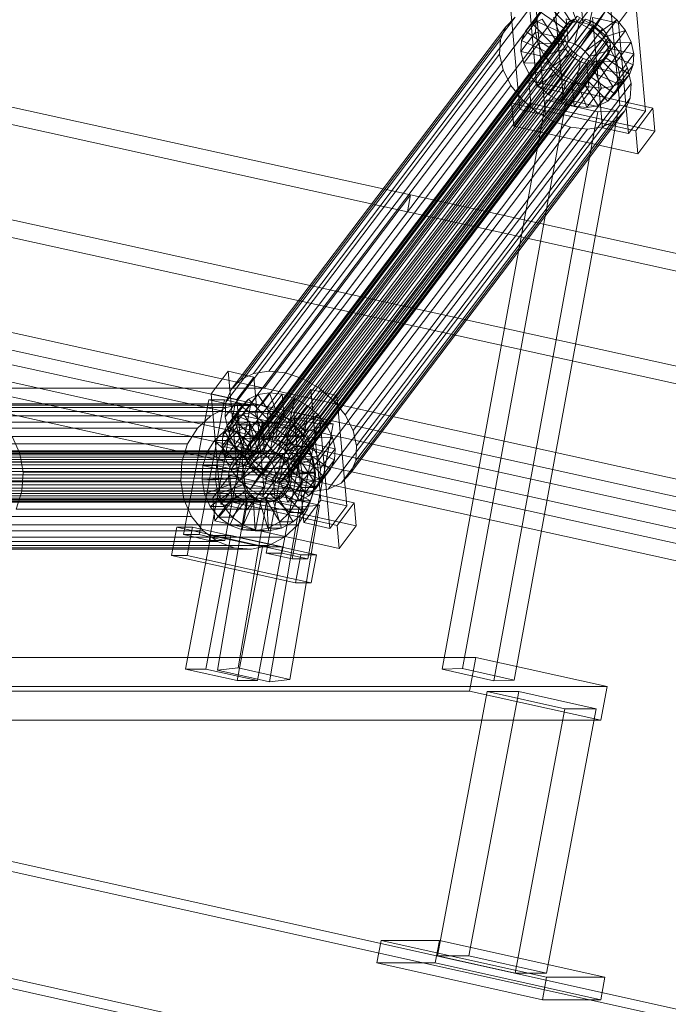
# Model space of a CAD drawing. Header units: millimetres. Extents: x -4738 to 65662, y -68080 to 6847.
# Tile 857 of 1056: x 22537 to 22763, y 1479 to 1823. Entities that reach past the tile are written whole.
import ezdxf

# ---------------------------------------------------------------- set-up
doc = ezdxf.new("R2010")
doc.units = ezdxf.units.MM
doc.layers.add('COTAS_P', color=1, linetype='Continuous', lineweight=0)
doc.layers.add('lateral_C10', color=7, linetype='Continuous', lineweight=0)
doc.dimstyles.new('R19_100', dxfattribs={"dimtxt": 250, "dimasz": 150, "dimexe": 150, "dimexo": 80, "dimgap": 100, "dimtad": 1, "dimtih": 1, "dimtoh": 1, "dimdsep": 46, "dimcen": 0.09, "dimadec": 0, "dimazin": 0, "dimtfac": 1, "dimtdec": 4, "dimtofl": 0, "dimtmove": 0, "dimatfit": 3, "dimfxl": 1, "dimtolj": 1, "dimtzin": 0, "dimarcsym": 0})

# ---------------------------------------------------------------- blocks, each defined once
blk = doc.blocks.new('DIM_R30_4')
at = {"layer": 'COTAS_P'}
for p, q in [((15248.37, 1279.09), (24311.82, 4109.09)), ((24311.82, 4109.09), (24155.23, 4107.34)), ((24311.82, 4109.09), (24182.05, 4021.43)), ((24580.07, 3250), (24311.82, 4109.09)), ((15248.37, 1279.09), (15378.14, 1366.76)), ((15248.37, 1279.09), (15404.97, 1280.85)), ((15516.62, 420), (15248.37, 1279.09))]:
    blk.add_line(p, q, dxfattribs=at)
blk.add_text('9495 P', height=250, rotation=17.3406, dxfattribs=at).set_placement((19750.29, 2789.55))

msp = doc.modelspace()

# ---------------------------------------------------------------- linework, layer by layer
at = {"layer": 'lateral_C10'}
for p, q in [((21788.789, 1956.452), (22672.842, 1761.469)), ((22671.743, 1755.589), (21787.69, 1950.571)), ((22571.029, 1694.015), (21686.976, 1888.998)), ((22621.826, 1694.015), (21737.773, 1888.998)), ((21685.877, 1883.118), (22569.93, 1688.135)), ((21736.674, 1883.118), (22620.727, 1688.135)), ((22716.857, 1799.168), (22713.381, 1837.683)), ((22722.404, 1835.678), (22725.879, 1797.163)), ((22745.728, 1792.752), (22742.253, 1831.267)), ((22707.43, 1829.813), (22710.905, 1791.298)), ((22720.474, 1827.929), (22715.373, 1821.184)), ((22719.927, 1789.293), (22716.452, 1827.808)), ((22727.366, 1820.838), (22720.474, 1827.929)), ((22728.944, 1821.612), (22723.806, 1829.563)), ((22730.837, 1821.898), (22727.803, 1830.167)), ((22736.676, 1828.196), (22731.575, 1821.45)), ((22732.917, 1821.677), (22732.193, 1829.701)), ((22735.041, 1820.964), (22736.676, 1828.196)), ((22745.323, 1821.393), (22751.275, 1829.263)), ((22751.275, 1829.263), (22754.75, 1790.748)), ((22713.715, 1825.658), (22618.061, 1699.184)), ((22719.059, 1826.466), (22623.404, 1699.992)), ((22724.927, 1825.843), (22629.273, 1699.368)), ((22730.921, 1823.83), (22635.267, 1697.356)), ((22718.035, 1825.377), (22712.933, 1818.632)), ((22718.035, 1825.377), (22716.654, 1822.081)), ((22726.21, 1819.629), (22718.035, 1825.377)), ((22736.632, 1820.566), (22730.921, 1823.83)), ((22740.948, 1825.754), (22735.847, 1819.009)), ((22737.064, 1819.807), (22740.948, 1825.754)), ((22744.717, 1822.542), (22740.948, 1825.754)), ((22709.261, 1823.474), (22613.607, 1696.999)), ((22727.061, 1820.753), (22616.102, 1674.043)), ((22728.216, 1821.962), (22617.257, 1675.251)), ((22729.794, 1822.736), (22618.835, 1676.025)), ((22731.688, 1823.022), (22620.729, 1676.312)), ((22733.767, 1822.801), (22622.808, 1676.091)), ((22735.891, 1822.088), (22624.932, 1675.378)), ((22737.914, 1820.932), (22626.955, 1674.221)), ((22736.632, 1820.566), (22640.978, 1694.091)), ((22709.261, 1823.474), (22706, 1820.062)), ((22716.654, 1822.081), (22711.552, 1815.335)), ((22712.933, 1818.632), (22715.373, 1821.184)), ((22715.373, 1821.184), (22718.704, 1822.818)), ((22715.373, 1821.184), (22722.264, 1814.092)), ((22716.654, 1822.081), (22716.426, 1818.264)), ((22725.556, 1818.067), (22716.654, 1822.081)), ((22718.704, 1822.818), (22723.842, 1814.866)), ((22722.264, 1814.092), (22727.366, 1820.838)), ((22722.701, 1823.422), (22725.736, 1815.153)), ((22723.842, 1814.866), (22728.944, 1821.612)), ((22725.736, 1815.153), (22730.837, 1821.898)), ((22726.21, 1819.629), (22727.366, 1820.838)), ((22727.061, 1820.753), (22726.407, 1819.192)), ((22728.216, 1821.962), (22727.061, 1820.753)), ((22727.091, 1822.956), (22727.815, 1814.932)), ((22727.091, 1822.956), (22731.575, 1821.45)), ((22727.366, 1820.838), (22728.944, 1821.612)), ((22727.815, 1814.932), (22732.917, 1821.677)), ((22729.794, 1822.736), (22728.216, 1821.962)), ((22728.944, 1821.612), (22730.837, 1821.898)), ((22731.575, 1821.45), (22729.939, 1814.219)), ((22729.939, 1814.219), (22735.041, 1820.964)), ((22730.837, 1821.898), (22732.917, 1821.677)), ((22731.575, 1821.45), (22735.847, 1819.009)), ((22732.917, 1821.677), (22735.041, 1820.964)), ((22735.891, 1822.088), (22733.767, 1822.801)), ((22735.041, 1820.964), (22737.064, 1819.807)), ((22737.914, 1820.932), (22735.891, 1822.088)), ((22736.301, 1823.398), (22745.323, 1821.393)), ((22736.301, 1823.398), (22739.776, 1784.883)), ((22741.67, 1816.272), (22736.632, 1820.566)), ((22739.7, 1819.41), (22737.914, 1820.932)), ((22738.849, 1818.286), (22744.717, 1822.542)), ((22744.717, 1822.542), (22739.616, 1815.797)), ((22747.726, 1818.779), (22744.717, 1822.542)), ((22748.798, 1782.878), (22745.323, 1821.393)), ((22706, 1820.062), (22610.346, 1693.587)), ((22615.34, 1670.673), (22726.298, 1817.384)), ((22726.407, 1819.192), (22615.448, 1672.481)), ((22739.7, 1819.41), (22628.741, 1672.7)), ((22741.125, 1817.628), (22630.166, 1670.917)), ((22706, 1820.062), (22704.154, 1815.655)), ((22711.324, 1811.519), (22716.426, 1818.264)), ((22711.552, 1815.335), (22712.933, 1818.632)), ((22712.933, 1818.632), (22721.109, 1812.883)), ((22716.426, 1818.264), (22725.448, 1816.26)), ((22716.426, 1818.264), (22717.366, 1814.189)), ((22720.455, 1811.322), (22725.556, 1818.067)), ((22721.109, 1812.883), (22726.21, 1819.629)), ((22725.448, 1816.26), (22725.556, 1818.067)), ((22725.556, 1818.067), (22726.21, 1819.629)), ((22726.407, 1819.192), (22726.298, 1817.384)), ((22726.298, 1817.384), (22726.744, 1815.453)), ((22731.962, 1813.062), (22737.064, 1819.807)), ((22735.847, 1819.009), (22731.962, 1813.062)), ((22733.748, 1811.541), (22738.849, 1818.286)), ((22735.847, 1819.009), (22739.616, 1815.797)), ((22737.064, 1819.807), (22738.849, 1818.286)), ((22738.849, 1818.286), (22740.275, 1816.504)), ((22741.125, 1817.628), (22739.7, 1819.41)), ((22740.275, 1816.504), (22747.726, 1818.779)), ((22742.093, 1815.706), (22741.125, 1817.628)), ((22747.726, 1818.779), (22742.625, 1812.034)), ((22749.771, 1814.722), (22747.726, 1818.779)), ((22704.154, 1815.655), (22608.5, 1689.181)), ((22726.744, 1815.453), (22615.785, 1668.743)), ((22727.712, 1813.531), (22616.753, 1666.821)), ((22742.093, 1815.706), (22631.134, 1668.995)), ((22742.539, 1813.775), (22631.58, 1667.065)), ((22741.67, 1816.272), (22646.016, 1689.798)), ((22704.154, 1815.655), (22703.85, 1810.554)), ((22711.324, 1811.519), (22711.552, 1815.335)), ((22711.552, 1815.335), (22720.455, 1811.322)), ((22717.366, 1814.189), (22712.264, 1807.444)), ((22725.894, 1814.329), (22717.366, 1814.189)), ((22717.366, 1814.189), (22719.41, 1810.131)), ((22725.448, 1816.26), (22720.347, 1809.514)), ((22720.792, 1807.584), (22725.894, 1814.329)), ((22722.264, 1814.092), (22721.109, 1812.883)), ((22723.842, 1814.866), (22722.264, 1814.092)), ((22725.736, 1815.153), (22723.842, 1814.866)), ((22725.894, 1814.329), (22725.448, 1816.26)), ((22727.815, 1814.932), (22725.736, 1815.153)), ((22726.862, 1812.407), (22725.894, 1814.329)), ((22726.744, 1815.453), (22727.712, 1813.531)), ((22727.712, 1813.531), (22729.138, 1811.749)), ((22729.939, 1814.219), (22727.815, 1814.932)), ((22731.962, 1813.062), (22729.939, 1814.219)), ((22739.616, 1815.797), (22733.748, 1811.541)), ((22735.173, 1809.758), (22740.275, 1816.504)), ((22736.141, 1807.836), (22741.243, 1814.582)), ((22739.616, 1815.797), (22742.625, 1812.034)), ((22740.275, 1816.504), (22741.243, 1814.582)), ((22741.243, 1814.582), (22749.771, 1814.722)), ((22741.243, 1814.582), (22741.688, 1812.651)), ((22745.693, 1811.242), (22741.67, 1816.272)), ((22742.539, 1813.775), (22742.093, 1815.706)), ((22742.431, 1811.968), (22742.539, 1813.775)), ((22749.771, 1814.722), (22744.669, 1807.977)), ((22750.711, 1810.646), (22749.771, 1814.722)), ((22608.195, 1684.079), (22703.85, 1810.554)), ((22729.138, 1811.749), (22618.179, 1665.039)), ((22730.923, 1810.228), (22619.964, 1663.517)), ((22741.777, 1810.406), (22630.818, 1663.696)), ((22742.431, 1811.968), (22631.472, 1665.257)), ((22745.693, 1811.242), (22650.039, 1684.768)), ((22703.85, 1810.554), (22705.106, 1805.105)), ((22720.347, 1809.514), (22711.324, 1811.519)), ((22712.264, 1807.444), (22711.324, 1811.519)), ((22719.41, 1810.131), (22714.309, 1803.386)), ((22726.862, 1812.407), (22719.41, 1810.131)), ((22719.41, 1810.131), (22722.419, 1806.369)), ((22720.455, 1811.322), (22720.347, 1809.514)), ((22721.109, 1812.883), (22720.455, 1811.322)), ((22721.76, 1805.662), (22726.862, 1812.407)), ((22728.287, 1810.625), (22722.419, 1806.369)), ((22723.186, 1803.88), (22728.287, 1810.625)), ((22728.287, 1810.625), (22726.862, 1812.407)), ((22730.073, 1809.103), (22728.287, 1810.625)), ((22729.138, 1811.749), (22730.923, 1810.228)), ((22730.923, 1810.228), (22732.946, 1809.071)), ((22733.748, 1811.541), (22731.962, 1813.062)), ((22735.173, 1809.758), (22733.748, 1811.541)), ((22742.625, 1812.034), (22735.173, 1809.758)), ((22736.479, 1804.098), (22741.58, 1810.844)), ((22736.587, 1805.906), (22741.688, 1812.651)), ((22740.621, 1809.197), (22741.777, 1810.406)), ((22741.58, 1810.844), (22740.926, 1809.282)), ((22741.688, 1812.651), (22741.58, 1810.844)), ((22741.58, 1810.844), (22750.483, 1806.83)), ((22741.688, 1812.651), (22750.711, 1810.646)), ((22741.777, 1810.406), (22742.431, 1811.968)), ((22742.625, 1812.034), (22744.669, 1807.977)), ((22750.711, 1810.646), (22745.609, 1803.901)), ((22748.426, 1805.818), (22745.693, 1811.242)), ((22750.483, 1806.83), (22750.711, 1810.646)), ((22732.946, 1809.071), (22621.987, 1662.361)), ((22735.07, 1808.358), (22624.111, 1661.648)), ((22737.15, 1808.137), (22626.191, 1661.427)), ((22739.043, 1808.423), (22628.084, 1661.713)), ((22740.621, 1809.197), (22629.662, 1662.487)), ((22712.264, 1807.444), (22720.792, 1807.584)), ((22714.309, 1803.386), (22712.264, 1807.444)), ((22720.347, 1809.514), (22720.792, 1807.584)), ((22720.792, 1807.584), (22721.76, 1805.662)), ((22724.971, 1802.358), (22730.073, 1809.103)), ((22730.073, 1809.103), (22726.188, 1803.157)), ((22726.994, 1801.202), (22732.096, 1807.947)), ((22729.118, 1800.489), (22734.22, 1807.234)), ((22732.096, 1807.947), (22730.073, 1809.103)), ((22732.096, 1807.947), (22730.46, 1800.715)), ((22731.198, 1800.268), (22736.299, 1807.013)), ((22734.22, 1807.234), (22732.096, 1807.947)), ((22732.946, 1809.071), (22735.07, 1808.358)), ((22733.091, 1800.554), (22738.193, 1807.299)), ((22736.299, 1807.013), (22734.22, 1807.234)), ((22734.22, 1807.234), (22734.944, 1799.21)), ((22734.669, 1801.328), (22739.771, 1808.073)), ((22735.07, 1808.358), (22737.15, 1808.137)), ((22736.141, 1807.836), (22735.173, 1809.758)), ((22735.825, 1802.537), (22740.926, 1809.282)), ((22744.669, 1807.977), (22736.141, 1807.836)), ((22736.587, 1805.906), (22736.141, 1807.836)), ((22738.193, 1807.299), (22736.299, 1807.013)), ((22736.299, 1807.013), (22739.334, 1798.743)), ((22737.15, 1808.137), (22739.043, 1808.423)), ((22739.771, 1808.073), (22738.193, 1807.299)), ((22738.193, 1807.299), (22743.331, 1799.348)), ((22739.043, 1808.423), (22740.621, 1809.197)), ((22740.926, 1809.282), (22739.771, 1808.073)), ((22739.771, 1808.073), (22746.662, 1800.982)), ((22740.926, 1809.282), (22749.102, 1803.534)), ((22744.669, 1807.977), (22745.609, 1803.901)), ((22750.483, 1806.83), (22745.381, 1800.085)), ((22749.102, 1803.534), (22750.483, 1806.83)), ((22705.106, 1805.105), (22609.452, 1678.631)), ((22748.426, 1805.818), (22652.772, 1679.343)), ((22705.106, 1805.105), (22707.839, 1799.681)), ((22714.309, 1803.386), (22721.76, 1805.662)), ((22717.318, 1799.623), (22714.309, 1803.386)), ((22722.419, 1806.369), (22717.318, 1799.623)), ((22717.318, 1799.623), (22723.186, 1803.88)), ((22721.76, 1805.662), (22723.186, 1803.88)), ((22722.419, 1806.369), (22726.188, 1803.157)), ((22723.186, 1803.88), (22724.971, 1802.358)), ((22735.825, 1802.537), (22736.479, 1804.098)), ((22736.479, 1804.098), (22736.587, 1805.906)), ((22745.381, 1800.085), (22736.479, 1804.098)), ((22745.609, 1803.901), (22736.587, 1805.906)), ((22749.102, 1803.534), (22744, 1796.789)), ((22745.609, 1803.901), (22745.381, 1800.085)), ((22746.662, 1800.982), (22749.102, 1803.534)), ((22749.683, 1800.37), (22748.426, 1805.818)), ((22749.683, 1800.37), (22654.029, 1673.895)), ((22714.005, 1801.374), (22708.053, 1793.504)), ((22757.312, 1791.751), (22714.005, 1801.374)), ((22714.729, 1793.35), (22714.005, 1801.374)), ((22726.188, 1803.157), (22721.087, 1796.412)), ((22721.087, 1796.412), (22724.971, 1802.358)), ((22724.971, 1802.358), (22726.994, 1801.202)), ((22725.359, 1793.97), (22726.994, 1801.202)), ((22730.46, 1800.715), (22725.359, 1793.97)), ((22726.188, 1803.157), (22730.46, 1800.715)), ((22726.994, 1801.202), (22729.118, 1800.489)), ((22729.842, 1792.465), (22729.118, 1800.489)), ((22729.118, 1800.489), (22731.198, 1800.268)), ((22730.46, 1800.715), (22734.944, 1799.21)), ((22731.198, 1800.268), (22733.091, 1800.554)), ((22734.232, 1791.998), (22731.198, 1800.268)), ((22733.091, 1800.554), (22734.669, 1801.328)), ((22738.229, 1792.603), (22733.091, 1800.554)), ((22734.669, 1801.328), (22735.825, 1802.537)), ((22741.561, 1794.236), (22734.669, 1801.328)), ((22744, 1796.789), (22735.825, 1802.537)), ((22746.662, 1800.982), (22741.561, 1794.236)), ((22743.331, 1799.348), (22746.662, 1800.982)), ((22745.381, 1800.085), (22744, 1796.789)), ((22749.378, 1795.268), (22749.683, 1800.37)), ((22707.839, 1799.681), (22612.185, 1673.207)), ((22707.839, 1799.681), (22711.862, 1794.651)), ((22710.905, 1791.298), (22716.857, 1799.168)), ((22716.857, 1799.168), (22725.879, 1797.163)), ((22721.087, 1796.412), (22717.318, 1799.623)), ((22725.879, 1797.163), (22719.927, 1789.293)), ((22725.359, 1793.97), (22721.087, 1796.412)), ((22734.944, 1799.21), (22729.842, 1792.465)), ((22739.334, 1798.743), (22734.232, 1791.998)), ((22734.944, 1799.21), (22739.334, 1798.743)), ((22743.331, 1799.348), (22738.229, 1792.603)), ((22739.334, 1798.743), (22743.331, 1799.348)), ((22744, 1796.789), (22741.561, 1794.236)), ((22711.862, 1794.651), (22616.208, 1668.176)), ((22749.378, 1795.268), (22653.724, 1668.794)), ((22720.125, 1794.508), (22683.852, 1596.007)), ((22690.932, 1596.256), (22727.205, 1794.757)), ((22708.053, 1793.504), (22751.36, 1783.881)), ((22708.053, 1793.504), (22708.777, 1785.48)), ((22708.777, 1785.48), (22714.729, 1793.35)), ((22711.862, 1794.651), (22716.9, 1790.357)), ((22714.729, 1793.35), (22758.036, 1783.727)), ((22727.205, 1794.757), (22720.125, 1794.508)), ((22720.125, 1794.508), (22738.161, 1790.498)), ((22729.842, 1792.465), (22725.359, 1793.97)), ((22745.241, 1790.747), (22727.205, 1794.757)), ((22741.561, 1794.236), (22738.229, 1792.603)), ((22747.532, 1790.861), (22749.378, 1795.268)), ((22716.9, 1790.357), (22621.246, 1663.883)), ((22747.532, 1790.861), (22651.878, 1664.387)), ((22701.888, 1591.997), (22738.161, 1790.498)), ((22708.968, 1592.247), (22745.241, 1790.747)), ((22719.927, 1789.293), (22710.905, 1791.298)), ((22716.9, 1790.357), (22722.611, 1787.093)), ((22734.232, 1791.998), (22729.842, 1792.465)), ((22738.229, 1792.603), (22734.232, 1791.998)), ((22738.161, 1790.498), (22745.241, 1790.747)), ((22739.776, 1784.883), (22745.728, 1792.752)), ((22744.271, 1787.45), (22747.532, 1790.861)), ((22745.728, 1792.752), (22754.75, 1790.748)), ((22754.75, 1790.748), (22748.798, 1782.878)), ((22751.36, 1783.881), (22757.312, 1791.751)), ((22757.312, 1791.751), (22758.036, 1783.727)), ((22722.611, 1787.093), (22626.957, 1660.619)), ((22744.271, 1787.45), (22648.617, 1660.975)), ((22722.611, 1787.093), (22728.605, 1785.081)), ((22739.817, 1785.265), (22744.271, 1787.45)), ((22728.605, 1785.081), (22632.951, 1658.606)), ((22734.474, 1784.457), (22638.82, 1657.983)), ((22739.817, 1785.265), (22644.163, 1658.791)), ((22752.084, 1775.857), (22708.777, 1785.48)), ((22728.605, 1785.081), (22734.474, 1784.457)), ((22734.474, 1784.457), (22739.817, 1785.265)), ((22748.798, 1782.878), (22739.776, 1784.883)), ((22752.084, 1775.857), (22751.36, 1783.881)), ((22758.036, 1783.727), (22752.084, 1775.857)), ((23378.48, 1566.486), (22494.427, 1761.469)), ((22621.826, 1694.015), (22672.842, 1761.469)), ((22672.842, 1761.469), (22671.743, 1755.589)), ((22672.842, 1761.469), (23556.895, 1566.486)), ((22493.328, 1755.589), (23377.381, 1560.606)), ((22671.743, 1755.589), (22620.727, 1688.135)), ((23555.796, 1560.606), (22671.743, 1755.589)), ((22609.225, 1699.966), (22603.273, 1692.096)), ((22618.247, 1697.961), (22609.225, 1699.966)), ((22612.7, 1661.451), (22609.225, 1699.966)), ((22610.346, 1693.587), (22613.607, 1696.999)), ((22612.295, 1690.092), (22618.247, 1697.961)), ((22613.607, 1696.999), (22618.061, 1699.184)), ((22618.061, 1699.184), (22623.404, 1699.992)), ((22618.247, 1697.961), (22621.722, 1659.446)), ((22623.404, 1699.992), (22629.273, 1699.368)), ((22629.273, 1699.368), (22635.267, 1697.356)), ((22635.267, 1697.356), (22640.978, 1694.091)), ((23404.284, 1499.033), (22520.231, 1694.015)), ((22520.231, 1694.015), (22571.029, 1694.015)), ((23455.082, 1499.033), (22571.029, 1694.015)), ((22571.029, 1694.015), (22621.826, 1694.015)), ((22608.5, 1689.181), (22610.346, 1693.587)), ((23505.879, 1499.033), (22621.826, 1694.015)), ((22638.096, 1693.551), (22632.144, 1685.681)), ((22647.118, 1691.546), (22638.096, 1693.551)), ((22641.571, 1655.036), (22638.096, 1693.551)), ((22640.978, 1694.091), (22646.016, 1689.798)), ((22602.519, 1689.994), (22593.661, 1642.969)), ((22599.131, 1642.969), (22607.989, 1689.994)), ((22607.989, 1689.994), (22602.519, 1689.994)), ((22602.519, 1689.994), (22611.537, 1687.989)), ((22603.273, 1692.096), (22612.295, 1690.092)), ((22603.273, 1692.096), (22606.748, 1653.581)), ((22617.007, 1687.989), (22607.989, 1689.994)), ((22616.317, 1690.212), (22611.216, 1683.467)), ((22615.77, 1651.577), (22612.295, 1690.092)), ((22616.317, 1690.212), (22613.878, 1687.66)), ((22619.649, 1691.846), (22614.547, 1685.101)), ((22619.649, 1691.846), (22616.317, 1690.212)), ((22623.209, 1683.121), (22616.317, 1690.212)), ((22623.646, 1692.451), (22618.544, 1685.705)), ((22623.646, 1692.451), (22619.649, 1691.846)), ((22624.787, 1683.895), (22619.649, 1691.846)), ((22628.036, 1691.984), (22622.934, 1685.239)), ((22626.68, 1684.181), (22623.646, 1692.451)), ((22628.036, 1691.984), (22623.646, 1692.451)), ((22632.52, 1690.479), (22627.418, 1683.734)), ((22628.76, 1683.96), (22628.036, 1691.984)), ((22632.52, 1690.479), (22628.036, 1691.984)), ((22630.884, 1683.247), (22632.52, 1690.479)), ((22636.791, 1688.037), (22632.52, 1690.479)), ((22641.166, 1683.676), (22647.118, 1691.546)), ((22647.118, 1691.546), (22650.593, 1653.031)), ((22608.646, 1687.348), (22507.051, 1687.348)), ((22614.639, 1688.605), (22513.044, 1688.605)), ((22569.93, 1688.135), (22519.132, 1688.135)), ((22519.132, 1688.135), (23403.186, 1493.152)), ((22620.727, 1688.135), (22519.132, 1688.135)), ((22620.727, 1688.135), (22569.93, 1688.135)), ((22569.93, 1688.135), (23453.983, 1493.152)), ((22602.679, 1640.964), (22611.537, 1687.989)), ((22608.646, 1687.348), (22603.157, 1684.448)), ((22617.007, 1687.989), (22608.149, 1640.964)), ((22608.195, 1684.079), (22608.5, 1689.181)), ((22614.639, 1688.605), (22608.646, 1687.348)), ((22613.878, 1687.66), (22608.776, 1680.915)), ((22611.537, 1687.989), (22617.007, 1687.989)), ((22613.878, 1687.66), (22612.497, 1684.364)), ((22622.053, 1681.912), (22613.878, 1687.66)), ((22620.727, 1688.135), (22614.639, 1688.605)), ((22620.727, 1688.135), (23504.78, 1493.152)), ((22626.496, 1685.97), (22620.727, 1688.135)), ((22636.791, 1688.037), (22631.69, 1681.292)), ((22632.907, 1682.091), (22636.791, 1688.037)), ((22640.56, 1684.826), (22636.791, 1688.037)), ((22646.016, 1689.798), (22650.039, 1684.768)), ((22603.157, 1684.448), (22501.563, 1684.448)), ((22626.496, 1685.97), (22524.901, 1685.97)), ((22603.157, 1684.448), (22598.546, 1680.103)), ((22612.497, 1684.364), (22607.396, 1677.619)), ((22609.452, 1678.631), (22608.195, 1684.079)), ((22608.776, 1680.915), (22611.216, 1683.467)), ((22611.216, 1683.467), (22614.547, 1685.101)), ((22611.216, 1683.467), (22618.107, 1676.376)), ((22612.497, 1684.364), (22612.269, 1680.548)), ((22621.399, 1680.351), (22612.497, 1684.364)), ((22614.547, 1685.101), (22618.544, 1685.705)), ((22614.547, 1685.101), (22619.686, 1677.15)), ((22618.107, 1676.376), (22623.209, 1683.121)), ((22618.544, 1685.705), (22621.579, 1677.436)), ((22618.544, 1685.705), (22622.934, 1685.239)), ((22619.686, 1677.15), (22624.787, 1683.895)), ((22621.579, 1677.436), (22626.68, 1684.181)), ((22622.053, 1681.912), (22623.209, 1683.121)), ((22631.376, 1683.579), (22622.519, 1636.553)), ((22622.934, 1685.239), (22623.658, 1677.215)), ((22622.934, 1685.239), (22627.418, 1683.734)), ((22623.209, 1683.121), (22624.787, 1683.895)), ((22623.658, 1677.215), (22628.76, 1683.96)), ((22624.787, 1683.895), (22626.68, 1684.181)), ((22627.418, 1683.734), (22625.782, 1676.502)), ((22625.782, 1676.502), (22630.884, 1683.247)), ((22631.552, 1682.255), (22626.496, 1685.97)), ((22626.68, 1684.181), (22628.76, 1683.96)), ((22627.418, 1683.734), (22631.69, 1681.292)), ((22627.989, 1636.553), (22636.847, 1683.579)), ((22628.76, 1683.96), (22630.884, 1683.247)), ((22630.884, 1683.247), (22632.907, 1682.091)), ((22636.847, 1683.579), (22631.376, 1683.579)), ((22631.376, 1683.579), (22640.395, 1681.574)), ((22632.144, 1685.681), (22641.166, 1683.676)), ((22632.144, 1685.681), (22635.619, 1647.166)), ((22634.692, 1680.569), (22640.56, 1684.826)), ((22640.56, 1684.826), (22635.459, 1678.08)), ((22645.865, 1681.574), (22636.847, 1683.579)), ((22643.569, 1681.063), (22640.56, 1684.826)), ((22644.642, 1645.161), (22641.166, 1683.676)), ((22650.039, 1684.768), (22652.772, 1679.343)), ((22598.546, 1680.103), (22496.952, 1680.103)), ((22631.552, 1682.255), (22529.957, 1682.255)), ((22598.546, 1680.103), (22595.128, 1674.61)), ((22607.167, 1673.802), (22612.269, 1680.548)), ((22607.396, 1677.619), (22608.776, 1680.915)), ((22607.966, 1679.107), (22612.072, 1681.276)), ((22608.776, 1680.915), (22616.952, 1675.167)), ((22612.072, 1681.276), (22616.555, 1682.217)), ((22612.072, 1681.276), (22614.983, 1671.789)), ((22616.761, 1681.276), (22612.072, 1681.276)), ((22612.269, 1680.548), (22621.291, 1678.543)), ((22612.269, 1680.548), (22613.209, 1676.472)), ((22616.761, 1681.276), (22612.655, 1679.107)), ((22616.298, 1673.605), (22621.399, 1680.351)), ((22616.555, 1682.217), (22617.107, 1672.235)), ((22621.244, 1682.217), (22616.555, 1682.217)), ((22616.555, 1682.217), (22621.109, 1681.865)), ((22621.244, 1682.217), (22616.761, 1681.276)), ((22619.672, 1671.789), (22616.761, 1681.276)), ((22616.952, 1675.167), (22622.053, 1681.912)), ((22621.109, 1681.865), (22619.264, 1672.068)), ((22625.798, 1681.865), (22621.109, 1681.865)), ((22621.109, 1681.865), (22625.424, 1680.245)), ((22621.795, 1672.235), (22621.244, 1682.217)), ((22625.798, 1681.865), (22621.244, 1682.217)), ((22621.291, 1678.543), (22621.399, 1680.351)), ((22625.424, 1680.245), (22621.308, 1671.301)), ((22621.399, 1680.351), (22622.053, 1681.912)), ((22623.953, 1672.068), (22625.798, 1681.865)), ((22630.113, 1680.245), (22625.424, 1680.245)), ((22625.424, 1680.245), (22629.207, 1677.467)), ((22630.113, 1680.245), (22625.798, 1681.865)), ((22625.997, 1671.301), (22630.113, 1680.245)), ((22627.806, 1675.345), (22632.907, 1682.091)), ((22631.69, 1681.292), (22627.806, 1675.345)), ((22629.591, 1673.824), (22634.692, 1680.569)), ((22633.896, 1677.467), (22630.113, 1680.245)), ((22631.537, 1634.549), (22640.395, 1681.574)), ((22635.551, 1677.246), (22631.552, 1682.255)), ((22631.69, 1681.292), (22635.459, 1678.08)), ((22632.907, 1682.091), (22634.692, 1680.569)), ((22634.692, 1680.569), (22636.118, 1678.787)), ((22636.118, 1678.787), (22643.569, 1681.063)), ((22645.865, 1681.574), (22637.007, 1634.549)), ((22643.569, 1681.063), (22638.468, 1674.317)), ((22640.395, 1681.574), (22645.865, 1681.574)), ((22645.614, 1677.005), (22643.569, 1681.063)), ((22533.957, 1677.246), (22536.626, 1671.283)), ((22635.551, 1677.246), (22533.957, 1677.246)), ((22604.517, 1675.857), (22607.966, 1679.107)), ((22607.167, 1673.802), (22607.396, 1677.619)), ((22607.396, 1677.619), (22616.298, 1673.605)), ((22607.966, 1679.107), (22613.038, 1670.762)), ((22612.655, 1679.107), (22607.966, 1679.107)), ((22613.209, 1676.472), (22608.108, 1669.727)), ((22612.655, 1679.107), (22609.206, 1675.857)), ((22612.185, 1673.207), (22609.452, 1678.631)), ((22617.727, 1670.762), (22612.655, 1679.107)), ((22621.737, 1676.612), (22613.209, 1676.472)), ((22613.209, 1676.472), (22615.253, 1672.415)), ((22621.291, 1678.543), (22616.19, 1671.798)), ((22616.635, 1669.867), (22621.737, 1676.612)), ((22618.107, 1676.376), (22616.952, 1675.167)), ((22619.686, 1677.15), (22618.107, 1676.376)), ((22618.835, 1676.025), (22620.729, 1676.312)), ((22621.579, 1677.436), (22619.686, 1677.15)), ((22620.729, 1676.312), (22622.808, 1676.091)), ((22621.737, 1676.612), (22621.291, 1678.543)), ((22623.658, 1677.215), (22621.579, 1677.436)), ((22622.705, 1674.69), (22621.737, 1676.612)), ((22622.808, 1676.091), (22624.932, 1675.378)), ((22629.207, 1677.467), (22623.099, 1669.985)), ((22625.782, 1676.502), (22623.658, 1677.215)), ((22627.806, 1675.345), (22625.782, 1676.502)), ((22627.788, 1669.985), (22633.896, 1677.467)), ((22633.896, 1677.467), (22629.207, 1677.467)), ((22629.207, 1677.467), (22632.198, 1673.72)), ((22635.459, 1678.08), (22629.591, 1673.824)), ((22631.016, 1672.042), (22636.118, 1678.787)), ((22631.985, 1670.12), (22637.086, 1676.865)), ((22636.887, 1673.72), (22633.896, 1677.467)), ((22635.459, 1678.08), (22638.468, 1674.317)), ((22638.221, 1671.283), (22635.551, 1677.246)), ((22636.118, 1678.787), (22637.086, 1676.865)), ((22637.086, 1676.865), (22645.614, 1677.005)), ((22637.086, 1676.865), (22637.532, 1674.934)), ((22645.614, 1677.005), (22640.512, 1670.26)), ((22646.554, 1672.93), (22645.614, 1677.005)), ((22652.772, 1679.343), (22654.029, 1673.895)), ((22595.128, 1674.61), (22493.533, 1674.61)), ((22595.128, 1674.61), (22593.134, 1668.343)), ((22601.96, 1671.748), (22604.517, 1675.857)), ((22604.517, 1675.857), (22611.404, 1669.222)), ((22609.206, 1675.857), (22604.517, 1675.857)), ((22609.206, 1675.857), (22606.649, 1671.748)), ((22616.19, 1671.798), (22607.167, 1673.802)), ((22608.108, 1669.727), (22607.167, 1673.802)), ((22616.093, 1669.222), (22609.206, 1675.857)), ((22616.208, 1668.176), (22612.185, 1673.207)), ((22622.705, 1674.69), (22615.253, 1672.415)), ((22615.448, 1672.481), (22616.102, 1674.043)), ((22616.102, 1674.043), (22617.257, 1675.251)), ((22616.298, 1673.605), (22616.19, 1671.798)), ((22616.952, 1675.167), (22616.298, 1673.605)), ((22617.257, 1675.251), (22618.835, 1676.025)), ((22617.603, 1667.945), (22622.705, 1674.69)), ((22624.13, 1672.908), (22618.263, 1668.652)), ((22619.029, 1666.163), (22624.13, 1672.908)), ((22624.13, 1672.908), (22622.705, 1674.69)), ((22625.916, 1671.387), (22624.13, 1672.908)), ((22632.198, 1673.72), (22624.516, 1668.21)), ((22624.932, 1675.378), (22626.955, 1674.221)), ((22626.955, 1674.221), (22628.741, 1672.7)), ((22629.591, 1673.824), (22627.806, 1675.345)), ((22628.741, 1672.7), (22630.166, 1670.917)), ((22629.205, 1668.21), (22636.887, 1673.72)), ((22631.016, 1672.042), (22629.591, 1673.824)), ((22638.468, 1674.317), (22631.016, 1672.042)), ((22636.887, 1673.72), (22632.198, 1673.72)), ((22632.198, 1673.72), (22634.195, 1669.259)), ((22632.322, 1666.381), (22637.424, 1673.127)), ((22632.43, 1668.189), (22637.532, 1674.934)), ((22637.424, 1673.127), (22636.769, 1671.565)), ((22638.884, 1669.259), (22636.887, 1673.72)), ((22637.532, 1674.934), (22637.424, 1673.127)), ((22637.424, 1673.127), (22646.326, 1669.114)), ((22637.532, 1674.934), (22646.554, 1672.93)), ((22638.468, 1674.317), (22640.512, 1670.26)), ((22646.554, 1672.93), (22641.452, 1666.184)), ((22646.326, 1669.114), (22646.554, 1672.93)), ((22654.029, 1673.895), (22653.724, 1668.794)), ((22616.875, 1669.222), (22501.213, 1669.222)), ((22618.509, 1670.762), (22502.847, 1670.762)), ((22620.454, 1671.789), (22504.792, 1671.789)), ((22622.577, 1672.235), (22506.915, 1672.235)), ((22624.734, 1672.068), (22509.073, 1672.068)), ((22626.778, 1671.301), (22511.117, 1671.301)), ((22628.57, 1669.985), (22512.908, 1669.985)), ((22536.626, 1671.283), (22537.784, 1664.773)), ((22638.221, 1671.283), (22536.626, 1671.283)), ((22600.469, 1667.06), (22601.96, 1671.748)), ((22601.96, 1671.748), (22610.193, 1667.276)), ((22606.649, 1671.748), (22601.96, 1671.748)), ((22606.649, 1671.748), (22605.158, 1667.06)), ((22614.882, 1667.276), (22606.649, 1671.748)), ((22608.108, 1669.727), (22616.635, 1669.867)), ((22610.152, 1665.669), (22608.108, 1669.727)), ((22615.253, 1672.415), (22610.152, 1665.669)), ((22611.404, 1669.222), (22610.193, 1667.276)), ((22613.038, 1670.762), (22611.404, 1669.222)), ((22611.404, 1669.222), (22616.093, 1669.222)), ((22614.983, 1671.789), (22613.038, 1670.762)), ((22613.038, 1670.762), (22617.727, 1670.762)), ((22614.882, 1667.276), (22616.093, 1669.222)), ((22617.107, 1672.235), (22614.983, 1671.789)), ((22614.983, 1671.789), (22619.672, 1671.789)), ((22615.253, 1672.415), (22618.263, 1668.652)), ((22615.34, 1670.673), (22615.448, 1672.481)), ((22615.785, 1668.743), (22615.34, 1670.673)), ((22616.875, 1669.222), (22615.664, 1667.276)), ((22616.093, 1669.222), (22617.727, 1670.762)), ((22616.19, 1671.798), (22616.635, 1669.867)), ((22616.635, 1669.867), (22617.603, 1667.945)), ((22618.509, 1670.762), (22616.875, 1669.222)), ((22617.107, 1672.235), (22621.795, 1672.235)), ((22619.264, 1672.068), (22617.107, 1672.235)), ((22617.727, 1670.762), (22619.672, 1671.789)), ((22620.454, 1671.789), (22618.509, 1670.762)), ((22619.264, 1672.068), (22623.953, 1672.068)), ((22621.308, 1671.301), (22619.264, 1672.068)), ((22619.672, 1671.789), (22621.795, 1672.235)), ((22622.577, 1672.235), (22620.454, 1671.789)), ((22620.814, 1664.641), (22625.916, 1671.387)), ((22621.308, 1671.301), (22625.997, 1671.301)), ((22623.099, 1669.985), (22621.308, 1671.301)), ((22621.795, 1672.235), (22623.953, 1672.068)), ((22625.916, 1671.387), (22622.032, 1665.44)), ((22624.734, 1672.068), (22622.577, 1672.235)), ((22622.838, 1663.485), (22627.939, 1670.23)), ((22623.099, 1669.985), (22627.788, 1669.985)), ((22624.516, 1668.21), (22623.099, 1669.985)), ((22623.953, 1672.068), (22625.997, 1671.301)), ((22626.778, 1671.301), (22624.734, 1672.068)), ((22624.961, 1662.772), (22630.063, 1669.517)), ((22634.195, 1669.259), (22625.462, 1666.097)), ((22627.939, 1670.23), (22625.916, 1671.387)), ((22625.997, 1671.301), (22627.788, 1669.985)), ((22627.939, 1670.23), (22626.303, 1662.998)), ((22628.57, 1669.985), (22626.778, 1671.301)), ((22627.041, 1662.551), (22632.142, 1669.296)), ((22627.788, 1669.985), (22629.205, 1668.21)), ((22630.063, 1669.517), (22627.939, 1670.23)), ((22629.987, 1668.21), (22628.57, 1669.985)), ((22628.934, 1662.837), (22634.036, 1669.582)), ((22632.142, 1669.296), (22630.063, 1669.517)), ((22630.063, 1669.517), (22630.787, 1661.493)), ((22630.151, 1666.097), (22638.884, 1669.259)), ((22630.166, 1670.917), (22631.134, 1668.995)), ((22630.512, 1663.611), (22635.614, 1670.356)), ((22631.985, 1670.12), (22631.016, 1672.042)), ((22631.668, 1664.82), (22636.769, 1671.565)), ((22640.512, 1670.26), (22631.985, 1670.12)), ((22632.43, 1668.189), (22631.985, 1670.12)), ((22634.036, 1669.582), (22632.142, 1669.296)), ((22632.142, 1669.296), (22635.177, 1661.027)), ((22635.614, 1670.356), (22634.036, 1669.582)), ((22634.036, 1669.582), (22639.174, 1661.631)), ((22638.884, 1669.259), (22634.195, 1669.259)), ((22634.195, 1669.259), (22635.061, 1664.39)), ((22636.769, 1671.565), (22635.614, 1670.356)), ((22635.614, 1670.356), (22642.506, 1663.265)), ((22636.769, 1671.565), (22644.945, 1665.817)), ((22639.379, 1664.773), (22638.221, 1671.283)), ((22639.75, 1664.39), (22638.884, 1669.259)), ((22640.512, 1670.26), (22641.452, 1666.184)), ((22491.539, 1668.343), (22593.134, 1668.343)), ((22615.664, 1667.276), (22500.002, 1667.276)), ((22629.987, 1668.21), (22514.325, 1668.21)), ((22630.933, 1666.097), (22515.271, 1666.097)), ((22593.134, 1668.343), (22592.701, 1661.729)), ((22600.145, 1662.113), (22600.469, 1667.06)), ((22609.487, 1665.055), (22600.469, 1667.06)), ((22600.469, 1667.06), (22605.158, 1667.06)), ((22605.158, 1667.06), (22604.834, 1662.113)), ((22605.158, 1667.06), (22614.176, 1665.055)), ((22610.193, 1667.276), (22609.487, 1665.055)), ((22610.152, 1665.669), (22617.603, 1667.945)), ((22610.193, 1667.276), (22614.882, 1667.276)), ((22618.263, 1668.652), (22613.161, 1661.907)), ((22613.161, 1661.907), (22619.029, 1666.163)), ((22614.176, 1665.055), (22614.882, 1667.276)), ((22615.664, 1667.276), (22614.957, 1665.055)), ((22616.753, 1666.821), (22615.785, 1668.743)), ((22621.246, 1663.883), (22616.208, 1668.176)), ((22618.179, 1665.039), (22616.753, 1666.821)), ((22617.603, 1667.945), (22619.029, 1666.163)), ((22618.263, 1668.652), (22622.032, 1665.44)), ((22619.029, 1666.163), (22620.814, 1664.641)), ((22624.516, 1668.21), (22629.205, 1668.21)), ((22625.462, 1666.097), (22624.516, 1668.21)), ((22625.462, 1666.097), (22630.151, 1666.097)), ((22625.872, 1663.79), (22625.462, 1666.097)), ((22629.205, 1668.21), (22630.151, 1666.097)), ((22630.933, 1666.097), (22629.987, 1668.21)), ((22630.151, 1666.097), (22630.561, 1663.79)), ((22631.343, 1663.79), (22630.933, 1666.097)), ((22631.134, 1668.995), (22631.58, 1667.065)), ((22631.58, 1667.065), (22631.472, 1665.257)), ((22631.668, 1664.82), (22632.322, 1666.381)), ((22632.322, 1666.381), (22632.43, 1668.189)), ((22641.224, 1662.368), (22632.322, 1666.381)), ((22641.452, 1666.184), (22632.43, 1668.189)), ((22644.945, 1665.817), (22639.843, 1659.072)), ((22646.326, 1669.114), (22641.224, 1662.368)), ((22641.452, 1666.184), (22641.224, 1662.368)), ((22642.506, 1663.265), (22644.945, 1665.817)), ((22644.945, 1665.817), (22646.326, 1669.114)), ((22653.724, 1668.794), (22651.878, 1664.387)), ((22614.804, 1662.712), (22499.142, 1662.712)), ((22499.295, 1665.055), (22614.957, 1665.055)), ((22631.343, 1663.79), (22515.681, 1663.79)), ((22537.784, 1664.773), (22537.351, 1658.159)), ((22639.379, 1664.773), (22537.784, 1664.773)), ((22600.145, 1662.113), (22609.333, 1662.712)), ((22609.848, 1663.657), (22603.896, 1655.788)), ((22614.022, 1662.712), (22604.834, 1662.113)), ((22609.487, 1665.055), (22609.333, 1662.712)), ((22609.333, 1662.712), (22609.744, 1660.405)), ((22609.333, 1662.712), (22614.022, 1662.712)), ((22614.176, 1665.055), (22609.487, 1665.055)), ((22653.155, 1654.034), (22609.848, 1663.657)), ((22610.572, 1655.633), (22609.848, 1663.657)), ((22613.161, 1661.907), (22610.152, 1665.669)), ((22614.022, 1662.712), (22614.176, 1665.055)), ((22614.433, 1660.405), (22614.022, 1662.712)), ((22614.957, 1665.055), (22614.804, 1662.712)), ((22614.804, 1662.712), (22615.214, 1660.405)), ((22622.032, 1665.44), (22616.93, 1658.695)), ((22616.93, 1658.695), (22620.814, 1664.641)), ((22619.964, 1663.517), (22618.179, 1665.039)), ((22621.987, 1662.361), (22619.964, 1663.517)), ((22620.814, 1664.641), (22622.838, 1663.485)), ((22621.202, 1656.253), (22622.838, 1663.485)), ((22626.303, 1662.998), (22621.202, 1656.253)), ((22626.957, 1660.619), (22621.246, 1663.883)), ((22624.111, 1661.648), (22621.987, 1662.361)), ((22622.032, 1665.44), (22626.303, 1662.998)), ((22622.838, 1663.485), (22624.961, 1662.772)), ((22625.685, 1654.748), (22624.961, 1662.772)), ((22624.961, 1662.772), (22627.041, 1662.551)), ((22625.719, 1661.447), (22625.872, 1663.79)), ((22635.061, 1664.39), (22625.872, 1663.79)), ((22625.872, 1663.79), (22630.561, 1663.79)), ((22626.303, 1662.998), (22630.787, 1661.493)), ((22627.041, 1662.551), (22628.934, 1662.837)), ((22630.075, 1654.281), (22627.041, 1662.551)), ((22629.662, 1662.487), (22628.084, 1661.713)), ((22628.934, 1662.837), (22630.512, 1663.611)), ((22634.072, 1654.886), (22628.934, 1662.837)), ((22630.818, 1663.696), (22629.662, 1662.487)), ((22630.561, 1663.79), (22630.408, 1661.447)), ((22630.512, 1663.611), (22631.668, 1664.82)), ((22637.404, 1656.52), (22630.512, 1663.611)), ((22630.561, 1663.79), (22639.75, 1664.39)), ((22631.472, 1665.257), (22630.818, 1663.696)), ((22631.19, 1661.447), (22631.343, 1663.79)), ((22639.843, 1659.072), (22631.668, 1664.82)), ((22635.061, 1664.39), (22634.737, 1659.442)), ((22639.75, 1664.39), (22635.061, 1664.39)), ((22642.506, 1663.265), (22637.404, 1656.52)), ((22638.946, 1658.159), (22639.379, 1664.773)), ((22639.174, 1661.631), (22642.506, 1663.265)), ((22639.426, 1659.442), (22639.75, 1664.39)), ((22641.224, 1662.368), (22639.843, 1659.072)), ((22651.878, 1664.387), (22648.617, 1660.975)), ((22592.701, 1661.729), (22491.107, 1661.729)), ((22615.214, 1660.405), (22499.552, 1660.405)), ((22630.483, 1659.226), (22514.822, 1659.226)), ((22631.19, 1661.447), (22515.528, 1661.447)), ((22592.701, 1661.729), (22593.859, 1655.219)), ((22601.011, 1657.243), (22600.145, 1662.113)), ((22604.834, 1662.113), (22600.145, 1662.113)), ((22601.011, 1657.243), (22609.744, 1660.405)), ((22604.834, 1662.113), (22605.7, 1657.243)), ((22614.433, 1660.405), (22605.7, 1657.243)), ((22606.748, 1653.581), (22612.7, 1661.451)), ((22609.744, 1660.405), (22610.689, 1658.292)), ((22609.744, 1660.405), (22614.433, 1660.405)), ((22612.7, 1661.451), (22621.722, 1659.446)), ((22616.93, 1658.695), (22613.161, 1661.907)), ((22615.378, 1658.292), (22614.433, 1660.405)), ((22615.214, 1660.405), (22616.16, 1658.292)), ((22621.722, 1659.446), (22615.77, 1651.577)), ((22623.801, 1657.28), (22625.013, 1659.226)), ((22626.191, 1661.427), (22624.111, 1661.648)), ((22625.013, 1659.226), (22625.719, 1661.447)), ((22633.246, 1654.754), (22625.013, 1659.226)), ((22625.013, 1659.226), (22629.702, 1659.226)), ((22630.787, 1661.493), (22625.685, 1654.748)), ((22634.737, 1659.442), (22625.719, 1661.447)), ((22625.719, 1661.447), (22630.408, 1661.447)), ((22628.084, 1661.713), (22626.191, 1661.427)), ((22632.951, 1658.606), (22626.957, 1660.619)), ((22629.702, 1659.226), (22628.49, 1657.28)), ((22629.272, 1657.28), (22630.483, 1659.226)), ((22630.408, 1661.447), (22629.702, 1659.226)), ((22629.702, 1659.226), (22637.935, 1654.754)), ((22635.177, 1661.027), (22630.075, 1654.281)), ((22630.408, 1661.447), (22639.426, 1659.442)), ((22630.483, 1659.226), (22631.19, 1661.447)), ((22630.787, 1661.493), (22635.177, 1661.027)), ((22634.737, 1659.442), (22633.246, 1654.754)), ((22639.174, 1661.631), (22634.072, 1654.886)), ((22639.426, 1659.442), (22634.737, 1659.442)), ((22635.177, 1661.027), (22639.174, 1661.631)), ((22639.843, 1659.072), (22637.404, 1656.52)), ((22637.935, 1654.754), (22639.426, 1659.442)), ((22648.617, 1660.975), (22644.163, 1658.791)), ((22616.16, 1658.292), (22500.498, 1658.292)), ((22617.577, 1656.517), (22501.915, 1656.517)), ((22627.638, 1655.74), (22511.976, 1655.74)), ((22629.272, 1657.28), (22513.61, 1657.28)), ((22537.351, 1658.159), (22535.357, 1651.892)), ((22638.946, 1658.159), (22537.351, 1658.159)), ((22603.008, 1652.782), (22601.011, 1657.243)), ((22605.7, 1657.243), (22601.011, 1657.243)), ((22603.008, 1652.782), (22610.689, 1658.292)), ((22603.896, 1655.788), (22647.204, 1646.165)), ((22603.896, 1655.788), (22604.62, 1647.764)), ((22604.62, 1647.764), (22610.572, 1655.633)), ((22615.918, 1656.509), (22605.578, 1595.682)), ((22605.7, 1657.243), (22607.697, 1652.782)), ((22605.999, 1649.035), (22612.106, 1656.517)), ((22615.378, 1658.292), (22607.697, 1652.782)), ((22610.572, 1655.633), (22653.879, 1646.01)), ((22616.795, 1656.517), (22610.688, 1649.035)), ((22610.689, 1658.292), (22612.106, 1656.517)), ((22610.689, 1658.292), (22615.378, 1658.292)), ((22612.106, 1656.517), (22613.898, 1655.201)), ((22612.106, 1656.517), (22616.795, 1656.517)), ((22612.758, 1596.495), (22623.097, 1657.323)), ((22616.795, 1656.517), (22615.378, 1658.292)), ((22623.097, 1657.323), (22615.918, 1656.509)), ((22615.918, 1656.509), (22633.954, 1652.499)), ((22616.16, 1658.292), (22617.577, 1656.517)), ((22618.587, 1655.201), (22616.795, 1656.517)), ((22621.202, 1656.253), (22616.93, 1658.695)), ((22617.577, 1656.517), (22619.368, 1655.201)), ((22620.223, 1654.713), (22622.168, 1655.74)), ((22625.685, 1654.748), (22621.202, 1656.253)), ((22622.168, 1655.74), (22623.801, 1657.28)), ((22627.239, 1647.395), (22622.168, 1655.74)), ((22622.168, 1655.74), (22626.857, 1655.74)), ((22641.133, 1653.312), (22623.097, 1657.323)), ((22630.689, 1650.645), (22623.801, 1657.28)), ((22623.801, 1657.28), (22628.49, 1657.28)), ((22626.857, 1655.74), (22624.912, 1654.713)), ((22625.693, 1654.713), (22627.638, 1655.74)), ((22628.49, 1657.28), (22626.857, 1655.74)), ((22626.857, 1655.74), (22631.928, 1647.395)), ((22627.638, 1655.74), (22629.272, 1657.28)), ((22628.49, 1657.28), (22635.378, 1650.645)), ((22638.82, 1657.983), (22632.951, 1658.606)), ((22637.404, 1656.52), (22634.072, 1654.886)), ((22636.952, 1651.892), (22638.946, 1658.159)), ((22644.163, 1658.791), (22638.82, 1657.983)), ((22593.859, 1655.219), (22492.264, 1655.219)), ((22619.368, 1655.201), (22503.707, 1655.201)), ((22621.413, 1654.434), (22505.751, 1654.434)), ((22623.57, 1654.267), (22507.908, 1654.267)), ((22625.693, 1654.713), (22510.031, 1654.713)), ((22593.859, 1655.219), (22596.529, 1649.256)), ((22605.999, 1649.035), (22603.008, 1652.782)), ((22607.697, 1652.782), (22603.008, 1652.782)), ((22615.77, 1651.577), (22606.748, 1653.581)), ((22607.697, 1652.782), (22610.688, 1649.035)), ((22609.781, 1646.257), (22613.898, 1655.201)), ((22613.898, 1655.201), (22615.942, 1654.434)), ((22613.898, 1655.201), (22618.587, 1655.201)), ((22614.097, 1644.637), (22615.942, 1654.434)), ((22618.587, 1655.201), (22614.47, 1646.257)), ((22615.942, 1654.434), (22618.099, 1654.267)), ((22615.942, 1654.434), (22620.631, 1654.434)), ((22618.099, 1654.267), (22620.223, 1654.713)), ((22618.651, 1644.285), (22618.099, 1654.267)), ((22618.099, 1654.267), (22622.788, 1654.267)), ((22620.631, 1654.434), (22618.587, 1655.201)), ((22620.631, 1654.434), (22618.786, 1644.637)), ((22619.368, 1655.201), (22621.413, 1654.434)), ((22623.134, 1645.226), (22620.223, 1654.713)), ((22620.223, 1654.713), (22624.912, 1654.713)), ((22622.788, 1654.267), (22620.631, 1654.434)), ((22621.413, 1654.434), (22623.57, 1654.267)), ((22624.912, 1654.713), (22622.788, 1654.267)), ((22622.788, 1654.267), (22623.34, 1644.285)), ((22623.57, 1654.267), (22625.693, 1654.713)), ((22623.614, 1591.671), (22633.954, 1652.499)), ((22624.912, 1654.713), (22627.823, 1645.226)), ((22630.075, 1654.281), (22625.685, 1654.748)), ((22634.072, 1654.886), (22630.075, 1654.281)), ((22633.246, 1654.754), (22630.689, 1650.645)), ((22630.794, 1592.485), (22641.133, 1653.312)), ((22637.935, 1654.754), (22633.246, 1654.754)), ((22633.954, 1652.499), (22641.133, 1653.312)), ((22635.378, 1650.645), (22637.935, 1654.754)), ((22635.619, 1647.166), (22641.571, 1655.036)), ((22641.571, 1655.036), (22650.593, 1653.031)), ((22650.593, 1653.031), (22644.642, 1645.161)), ((22647.204, 1646.165), (22653.155, 1654.034)), ((22653.155, 1654.034), (22653.879, 1646.01)), ((22596.529, 1649.256), (22494.934, 1649.256)), ((22636.952, 1651.892), (22535.357, 1651.892)), ((22596.529, 1649.256), (22600.528, 1644.247)), ((22609.781, 1646.257), (22605.999, 1649.035)), ((22610.688, 1649.035), (22605.999, 1649.035)), ((22610.688, 1649.035), (22614.47, 1646.257)), ((22630.689, 1650.645), (22627.239, 1647.395)), ((22635.378, 1650.645), (22630.689, 1650.645)), ((22631.928, 1647.395), (22635.378, 1650.645)), ((22633.533, 1646.399), (22636.952, 1651.892)), ((22633.533, 1646.399), (22531.939, 1646.399)), ((22591.324, 1645.529), (22589.479, 1635.732)), ((22596.795, 1645.529), (22591.324, 1645.529)), ((22591.324, 1645.529), (22634.611, 1635.907)), ((22594.949, 1635.732), (22596.795, 1645.529)), ((22640.082, 1635.907), (22596.795, 1645.529)), ((22647.927, 1638.141), (22604.62, 1647.764)), ((22614.097, 1644.637), (22609.781, 1646.257)), ((22614.47, 1646.257), (22609.781, 1646.257)), ((22614.47, 1646.257), (22618.786, 1644.637)), ((22623.134, 1645.226), (22618.651, 1644.285)), ((22627.239, 1647.395), (22623.134, 1645.226)), ((22627.823, 1645.226), (22623.134, 1645.226)), ((22623.34, 1644.285), (22627.823, 1645.226)), ((22631.928, 1647.395), (22627.239, 1647.395)), ((22627.823, 1645.226), (22631.928, 1647.395)), ((22628.922, 1642.055), (22633.533, 1646.399)), ((22644.642, 1645.161), (22635.619, 1647.166)), ((22647.927, 1638.141), (22647.204, 1646.165)), ((22653.879, 1646.01), (22647.927, 1638.141)), ((22600.528, 1644.247), (22498.933, 1644.247)), ((22628.922, 1642.055), (22527.328, 1642.055)), ((22602.679, 1640.964), (22593.661, 1642.969)), ((22593.661, 1642.969), (22599.131, 1642.969)), ((22603.168, 1642.723), (22594.384, 1596.089)), ((22599.131, 1642.969), (22608.149, 1640.964)), ((22600.528, 1644.247), (22605.584, 1640.533)), ((22601.418, 1596.089), (22610.202, 1642.723)), ((22603.168, 1642.723), (22621.204, 1638.713)), ((22610.202, 1642.723), (22603.168, 1642.723)), ((22628.238, 1638.713), (22610.202, 1642.723)), ((22618.651, 1644.285), (22614.097, 1644.637)), ((22618.786, 1644.637), (22614.097, 1644.637)), ((22623.34, 1644.285), (22618.651, 1644.285)), ((22618.786, 1644.637), (22623.34, 1644.285)), ((22623.434, 1639.155), (22628.922, 1642.055)), ((22605.584, 1640.533), (22503.989, 1640.533)), ((22611.353, 1638.367), (22509.758, 1638.367)), ((22623.434, 1639.155), (22521.839, 1639.155)), ((22608.149, 1640.964), (22602.679, 1640.964)), ((22605.584, 1640.533), (22611.353, 1638.367)), ((22611.353, 1638.367), (22617.441, 1637.897)), ((22612.42, 1592.08), (22621.204, 1638.713)), ((22617.441, 1637.897), (22623.434, 1639.155)), ((22619.454, 1592.08), (22628.238, 1638.713)), ((22621.204, 1638.713), (22628.238, 1638.713)), ((22617.441, 1637.897), (22515.846, 1637.897)), ((22632.766, 1626.11), (22589.479, 1635.732)), ((22589.479, 1635.732), (22594.949, 1635.732)), ((22594.949, 1635.732), (22638.236, 1626.11)), ((22631.537, 1634.549), (22622.519, 1636.553)), ((22622.519, 1636.553), (22627.989, 1636.553)), ((22627.989, 1636.553), (22637.007, 1634.549)), ((22632.766, 1626.11), (22634.611, 1635.907)), ((22634.611, 1635.907), (22640.082, 1635.907)), ((22640.082, 1635.907), (22638.236, 1626.11)), ((22637.007, 1634.549), (22631.537, 1634.549)), ((22638.236, 1626.11), (22632.766, 1626.11)), ((22205.858, 1598.359), (23288.029, 1357.787)), ((23303.659, 1357.787), (22221.487, 1598.359)), ((22695.561, 1600.156), (22363.424, 1600.156)), ((22693.347, 1588.4), (22695.561, 1600.156)), ((22741.373, 1589.972), (22695.561, 1600.156)), ((22594.384, 1596.089), (22601.418, 1596.089)), ((22612.42, 1592.08), (22594.384, 1596.089)), ((22601.418, 1596.089), (22619.454, 1592.08)), ((22605.578, 1595.682), (22612.758, 1596.495)), ((22623.614, 1591.671), (22605.578, 1595.682)), ((22612.758, 1596.495), (22630.794, 1592.485)), ((22683.852, 1596.007), (22690.932, 1596.256)), ((22701.888, 1591.997), (22683.852, 1596.007)), ((22690.932, 1596.256), (22708.968, 1592.247)), ((22619.454, 1592.08), (22612.42, 1592.08)), ((22630.794, 1592.485), (22623.614, 1591.671)), ((22708.968, 1592.247), (22701.888, 1591.997)), ((22361.21, 1588.4), (22693.347, 1588.4)), ((22409.236, 1589.972), (22741.373, 1589.972)), ((22699.578, 1588.274), (22682.206, 1496.048)), ((22693.147, 1496.048), (22710.519, 1588.274)), ((22693.347, 1588.4), (22739.158, 1578.216)), ((22710.519, 1588.274), (22699.578, 1588.274)), ((22699.578, 1588.274), (22726.632, 1582.26)), ((22737.573, 1582.26), (22710.519, 1588.274)), ((22741.373, 1589.972), (22739.158, 1578.216)), ((22709.26, 1490.034), (22726.632, 1582.26)), ((22737.573, 1582.26), (22720.201, 1490.034)), ((22726.632, 1582.26), (22737.573, 1582.26)), ((22739.158, 1578.216), (22407.022, 1578.216)), ((23280.648, 1318.599), (22198.476, 1559.171)), ((23296.277, 1318.599), (22214.106, 1559.171)), ((22662.555, 1501.415), (22661.079, 1493.578)), ((22682.874, 1501.415), (22662.555, 1501.415)), ((22662.555, 1501.415), (22720.271, 1488.585)), ((22681.398, 1493.578), (22682.874, 1501.415)), ((22740.59, 1488.585), (22682.874, 1501.415)), ((22709.26, 1490.034), (22682.206, 1496.048)), ((22682.206, 1496.048), (22693.147, 1496.048)), ((22693.147, 1496.048), (22720.201, 1490.034)), ((22718.795, 1480.747), (22661.079, 1493.578)), ((22661.079, 1493.578), (22681.398, 1493.578)), ((22681.398, 1493.578), (22739.113, 1480.747)), ((22720.201, 1490.034), (22709.26, 1490.034)), ((22718.795, 1480.747), (22720.271, 1488.585)), ((22720.271, 1488.585), (22740.59, 1488.585)), ((22740.59, 1488.585), (22739.113, 1480.747)), ((22739.113, 1480.747), (22718.795, 1480.747))]:
    msp.add_line(p, q, dxfattribs=at)

# ---------------------------------------------------------------- dimensions: what is measured, and where the dimension line sits
at = {"layer": 'COTAS_P'}
dim = msp.add_aligned_dim(p1=(15516.618, 420), p2=(24580.067, 3250), distance=900, text='<> P', dimstyle='R19_100', dxfattribs=at)
dim.commit()
dim.dimension.update_dxf_attribs({"geometry": 'DIM_R30_4', "text_midpoint": (19780.096, 2694.095)})

doc.saveas('drawing.dxf')
